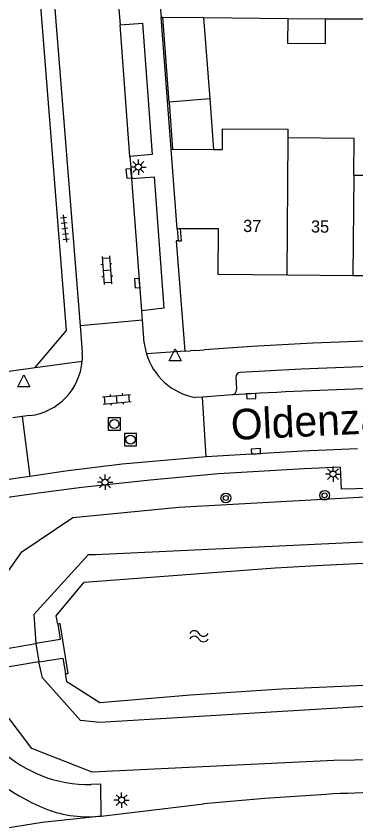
# Model space of a CAD drawing. Extents: x 125000 to 129004, y 397500 to 399008.
# Drawn here: x 127505.1 to 127532.9, y 398697.1 to 398763 of the extents above; entities that cross this region are included whole.
import ezdxf

# ---------------------------------------------------------------- set-up
doc = ezdxf.new("R2010")
doc.units = 0
for name, color, linetype in [('gg-afsc-muur', 7, 'Continuous'), ('gg-anno-huisnummerreeks BGT', 7, 'Continuous'), ('gg-anno-openbare ruimte label', 7, 'Continuous'), ('gg-bbg-bijgebouw', 7, 'Continuous'), ('gg-bbg-gedigitaliseerde bebouwing', 7, 'Continuous'), ('gg-bbg-gedigitaliseerde bijgebouw', 7, 'Continuous'), ('gg-bbg-hoofdgebouw', 7, 'Continuous'), ('gg-bbg-luifel en loopbrug', 7, 'Continuous'), ('gg-bbg-tussenscheiding', 7, 'Continuous'), ('gg-knt-BGT kruinlijn', 7, 'Continuous'), ('gg-knt-verharding', 7, 'Continuous'), ('gg-knt-verharding nz', 7, 'Continuous'), ('gg-kntw-beschoeiing', 7, 'Continuous'), ('gg-kwrk-duiker nz vlak', 7, 'Continuous'), ('gg-kwrk-uitstroombak niveau min 01', 7, 'Continuous'), ('gt-grn-groengrens', 7, 'Continuous'), ('gt-grn-weggrens', 7, 'Continuous'), ('gt-symb-boom', 7, 'Continuous'), ('gt-symb-klinker verharding', 7, 'Continuous'), ('gt-symb-kolk', 7, 'Continuous'), ('gt-symb-lichtmast', 7, 'Continuous'), ('gt-symb-rioolschacht', 7, 'Continuous'), ('gt-symb-tegel verharding', 7, 'Continuous'), ('gt-symb-waterafsluiter', 7, 'Continuous'), ('gt-symb-watersymbool', 7, 'Continuous')]:
    doc.layers.add(name, color=color, linetype=linetype)

# ---------------------------------------------------------------- blocks, each defined once
blk = doc.blocks.new('gt0-KOLK')
at = {"layer": 'gt-symb-kolk'}
blk.add_lwpolyline([(0, 0), (0.375, 0), (0.375, 0.4), (-0.375, 0.4), (-0.375, 0), (0, 0)], dxfattribs=at)
blk = doc.blocks.new('gt0-WA')
at = {"layer": 'gt-symb-watersymbool'}
for centre, start, end in [((-0.323, 0.022), 28.07249, 151.92751), ((0.427, 0.422), 208.07248, 331.92751), ((-0.323, -0.428), 28.07249, 151.92751), ((0.427, -0.028), 208.07248, 331.92751)]:
    blk.add_arc(centre, 0.425, start, end, dxfattribs=at)
blk = doc.blocks.new('gt0-BOOM')
at = {"layer": 'gt-symb-boom'}
for radius in [0.4, 0.2]:
    blk.add_circle((0, 0), radius, dxfattribs=at)
blk = doc.blocks.new('gt0-LMAST')
at = {"layer": 'gt-symb-lichtmast'}
for p, q in [((-0.182, 0.173), (-0.447, 0.438)), ((-0.005, 0.246), (-0.005, 0.621)), ((0.172, 0.173), (0.437, 0.438)), ((-0.255, -0.004), (-0.63, -0.004)), ((-0.182, -0.181), (-0.447, -0.446)), ((-0.005, -0.254), (-0.005, -0.629)), ((0.437, -0.446), (0.172, -0.181)), ((0.245, -0.004), (0.62, -0.004))]:
    blk.add_line(p, q, dxfattribs=at)
blk.add_circle((-0.005, -0.004), 0.25, dxfattribs=at)
blk = doc.blocks.new('gt0-TEG1')
at = {"layer": 'gt-symb-tegel verharding'}
for p, q in [((-1.125, 0), (1.125, 0)), ((-0.9, -0.25), (-0.9, 0.25)), ((-0.45, -0.25), (-0.45, 0.25)), ((0, -0.25), (0, 0.25)), ((0.45, -0.25), (0.45, 0.25)), ((0.9, -0.25), (0.9, 0.25))]:
    blk.add_line(p, q, dxfattribs=at)
blk = doc.blocks.new('gt0-KL1')
at = {"layer": 'gt-symb-klinker verharding'}
for p, q in [((-1.15, 0.3), (1.15, 0.3)), ((-1, -0.3), (-1, 0.3)), ((-0.5, 0.3), (-0.5, 0.45)), ((0, -0.3), (0, 0.3)), ((0.5, 0.3), (0.5, 0.45)), ((1, -0.3), (1, 0.3)), ((-1.15, -0.3), (1.15, -0.3)), ((-0.5, -0.45), (-0.5, -0.3)), ((0.5, -0.45), (0.5, -0.3))]:
    blk.add_line(p, q, dxfattribs=at)
blk = doc.blocks.new('gt0-RS')
at = {"layer": 'gt-symb-rioolschacht'}
blk.add_lwpolyline([(-0.5, -0.5), (0.5, -0.5), (0.5, 0.5), (-0.5, 0.5)], close=True, dxfattribs=at)
blk.add_circle((0, 0), 0.375, dxfattribs=at)
blk = doc.blocks.new('gt0-WAFSL')
at = {"layer": 'gt-symb-waterafsluiter'}
for p, q in [((-0.5, -0.333), (0, 0.667)), ((0, 0.667), (0.5, -0.333)), ((0.5, -0.333), (-0.5, -0.333))]:
    blk.add_line(p, q, dxfattribs=at)

msp = doc.modelspace()

# ---------------------------------------------------------------- linework, layer by layer
at = {"layer": 'gg-afsc-muur'}
for p, q in [((127516.927, 398762.902), (127517.052, 398762.901)), ((127517.738, 398752.091), (127516.927, 398762.902)), ((127520.397, 398762.866), (127527.313, 398762.794)), ((127530.351, 398762.767), (127535.036, 398762.759)), ((127518.238, 398745.567), (127518.31, 398744.6))]:
    msp.add_line(p, q, dxfattribs=at)
msp.add_lwpolyline([(127518.31, 398744.6), (127518.58, 398744.596), (127518.508, 398745.568)], dxfattribs=at)
at = {"layer": 'gg-bbg-bijgebouw'}
msp.add_line((127527.313, 398762.794), (127530.351, 398762.767), dxfattribs=at)
msp.add_lwpolyline([(127530.351, 398762.767), (127530.333, 398760.718), (127527.294, 398760.745), (127527.313, 398762.794)], dxfattribs=at)
at = {"layer": 'gg-bbg-gedigitaliseerde bebouwing'}
msp.add_line((127532.691, 398749.978), (127538.091, 398749.935), dxfattribs=at)
for points in [[(127521.938, 398752.064), (127521.949, 398753.77), (127527.3, 398753.735), (127527.295, 398753.021)], [(127532.691, 398749.978), (127532.715, 398752.978), (127527.295, 398753.021)]]:
    msp.add_lwpolyline(points, dxfattribs=at)
at = {"layer": 'gg-bbg-gedigitaliseerde bijgebouw'}
for p, q in [((127520.898, 398756.199), (127517.573, 398755.949)), ((127520.898, 398756.199), (127521.207, 398752.069)), ((127517.573, 398755.949), (127517.862, 398752.09))]:
    msp.add_line(p, q, dxfattribs=at)
at = {"layer": 'gg-bbg-hoofdgebouw'}
for p, q in [((127517.738, 398752.091), (127517.862, 398752.09)), ((127518.238, 398745.567), (127517.738, 398752.091)), ((127521.207, 398752.069), (127521.938, 398752.064)), ((127518.508, 398745.568), (127518.238, 398745.567)), ((127532.618, 398741.745), (127527.199, 398741.79)), ((127538.018, 398741.699), (127532.618, 398741.745))]:
    msp.add_line(p, q, dxfattribs=at)
msp.add_lwpolyline([(127527.199, 398741.79), (127521.599, 398741.837), (127521.616, 398745.585), (127518.508, 398745.568)], dxfattribs=at)
at = {"layer": 'gg-bbg-luifel en loopbrug'}
for p, q in [((127517.052, 398762.901), (127520.397, 398762.866)), ((127517.573, 398755.949), (127517.052, 398762.901)), ((127520.397, 398762.866), (127520.898, 398756.199))]:
    msp.add_line(p, q, dxfattribs=at)
at = {"layer": 'gg-bbg-tussenscheiding'}
for p, q in [((127527.295, 398753.021), (127527.199, 398741.79)), ((127517.862, 398752.09), (127521.207, 398752.069)), ((127532.691, 398749.978), (127532.618, 398741.745))]:
    msp.add_line(p, q, dxfattribs=at)
at = {"layer": 'gg-knt-BGT kruinlijn'}
msp.add_lwpolyline([(127657.384, 398690.464), (127654.334, 398686.391), (127649.505, 398684.8), (127611.968, 398693.952), (127596.563, 398697.599), (127581.29, 398699.792), (127568.049, 398701.319), (127549.612, 398702.396), (127531.053, 398702.087), (127511.269, 398701.131), (127506.344, 398703.065), (127503.618, 398706.656), (127502.243, 398710.983), (127502.204, 398711.88), (127502.94, 398715.505), (127505.537, 398719.155), (127509.691, 398721.963), (127518.37, 398722.816), (127538.025, 398723.901), (127556.681, 398724.203), (127572.874, 398722.785), (127587.941, 398721.056), (127606.218, 398717.463), (127631.847, 398711.251)], dxfattribs=at)
at = {"layer": 'gg-knt-verharding'}
for p, q in [((127513.174, 398767.101), (127513.562, 398762.265)), ((127514.354, 398751.507), (127514.515, 398749.69)), ((127515.403, 398738.111), (127515.348, 398738.861)), ((127515.403, 398738.111), (127510.3, 398737.644)), ((127515.54, 398736.249), (127515.403, 398738.111)), ((127510.3, 398737.644), (127510.473, 398735.495)), ((127518.871, 398735.585), (127519.332, 398735.613)), ((127519.704, 398735.639), (127519.332, 398735.613)), ((127519.704, 398735.639), (127520.483, 398735.693)), ((127523.029, 398733.446), (127523.088, 398732.437)), ((127520.296, 398731.818), (127519.7, 398731.785)), ((127522.75, 398732.008), (127520.296, 398731.818)), ((127520.609, 398726.925), (127520.296, 398731.818)), ((127505.56, 398730.222), (127504.782, 398730.127)), ((127506.184, 398730.299), (127505.56, 398730.222)), ((127505.56, 398730.222), (127506.175, 398725.333)), ((127506.175, 398725.333), (127501.314, 398724.634)), ((127512.008, 398697.548), (127520.427, 398698.54)), ((127511.791, 398697.525), (127512.008, 398697.548))]:
    msp.add_line(p, q, dxfattribs=at)
for points in [[(127509.378, 398812.421), (127507.706, 398772.029), (127507.724, 398770.017), (127507.858, 398768.008), (127510.3, 398737.644)], [(127506.609, 398734.227), (127509.189, 398737.272), (127506.93, 398765.54)], [(127513.562, 398762.265), (127515.389, 398762.395), (127516.179, 398751.647), (127514.354, 398751.507)], [(127514.515, 398749.69), (127516.346, 398749.822), (127517.153, 398739.078), (127515.348, 398738.861)], [(127518.31, 398744.6), (127518.15, 398744.592), (127518.871, 398735.585)], [(127575.188, 398735.297), (127559.442, 398736.222), (127554.428, 398736.411), (127544.392, 398736.541), (127539.371, 398736.52), (127534.352, 398736.413), (127529.336, 398736.226), (127524.332, 398735.959), (127520.483, 398735.693)], [(127556.796, 398732.452), (127556.833, 398734.266), (127549.432, 398734.42), (127542.401, 398734.465), (127535.404, 398734.368), (127528.374, 398734.099)], [(127477.983, 398729.14), (127484.778, 398730.616), (127488.747, 398731.39), (127492.726, 398732.108), (127501.353, 398733.497), (127506.609, 398734.227)], [(127528.374, 398734.099), (127525.883, 398733.951), (127523.395, 398733.837)], [(127533.003, 398727.576), (127528.492, 398727.39), (127520.609, 398726.925)], [(127520.609, 398726.925), (127513.734, 398726.318), (127509.086, 398725.752), (127506.175, 398725.333)], [(127557.1, 398726.068), (127557.025, 398724.28), (127545.18, 398724.514), (127541.159, 398724.502), (127531.681, 398724.296), (127531.611, 398726.075), (127528.616, 398725.952), (127521.604, 398725.542), (127516.013, 398725.022), (127510.432, 398724.408), (127506.89, 398723.967), (127503.357, 398723.463)], [(127512.008, 398697.548), (127512.002, 398700.158), (127511.211, 398700.129)], [(127530.408, 398699.322), (127525.413, 398698.988), (127520.427, 398698.54)], [(127483.11, 398692.358), (127491.78, 398694.287), (127499.694, 398695.844), (127507.198, 398697.043), (127511.791, 398697.525)]]:
    msp.add_lwpolyline(points, dxfattribs=at)
for centre, radius, start, end in [((127520.604, 398736.818), 5.096, 186.40642, 196.53807), ((127505.518, 398735.176), 4.965, 355.22466, 3.67956), ((127520.632, 398736.824), 5.124, 196.51496, 259.52493), ((127505.565, 398735.178), 4.918, 277.22709, 355.15716), ((127523.422, 398733.444), 0.393, 94.00282, 179.7802), ((127522.696, 398732.398), 0.394, 277.90511, 5.62724), ((127510.979, 398710.626), 10.5, 183.16647, 271.2688), ((127514.716, 398715.287), 18.628, 219.86511, 246.2712), ((127543.724, 398433.629), 266.027, 88.77814, 92.8692), ((127510.949, 398707.184), 9.695, 247.38237, 274.98404)]:
    msp.add_arc(centre, radius, start, end, dxfattribs=at)
at = {"layer": 'gg-knt-verharding nz'}
for p, q in [((127514.354, 398751.507), (127513.562, 398762.265)), ((127515.348, 398738.861), (127514.515, 398749.69)), ((127524.288, 398732.091), (127522.75, 398732.008))]:
    msp.add_line(p, q, dxfattribs=at)
msp.add_arc((127551.114, 398235.82), 496.996, 91.80107, 93.09416, dxfattribs=at)
at = {"layer": 'gg-kntw-beschoeiing'}
for points in [[(127508.477, 398713.239), (127508.331, 398713.925), (127510.622, 398716.67), (127526.25, 398717.843), (127530.15, 398718.073), (127534.053, 398718.25), (127537.958, 398718.374), (127541.865, 398718.444), (127545.839, 398718.464), (127549.812, 398718.434), (127553.785, 398718.345), (127557.756, 398718.186), (127561.765, 398717.953), (127565.769, 398717.645), (127573.764, 398716.884), (127581.533, 398715.997)], [(127582.992, 398705.749), (127579.029, 398706.271), (127575.06, 398706.742), (127571.048, 398707.167), (127567.031, 398707.54), (127563.009, 398707.855), (127558.983, 398708.104), (127554.947, 398708.288), (127550.908, 398708.406), (127546.868, 398708.465), (127542.828, 398708.469), (127538.814, 398708.413), (127534.801, 398708.291), (127526.78, 398707.92), (127519.335, 398707.442), (127511.9, 398706.818), (127509.198, 398708.539), (127509.108, 398709.207)]]:
    msp.add_lwpolyline(points, dxfattribs=at)
at = {"layer": 'gg-kwrk-duiker nz vlak'}
for p, q in [((127483.966, 398707.749), (127506.669, 398711.653)), ((127506.908, 398710.166), (127484.272, 398706.279))]:
    msp.add_line(p, q, dxfattribs=at)
at = {"layer": 'gg-kwrk-uitstroombak niveau min 01'}
msp.add_line((127506.669, 398711.653), (127506.908, 398710.166), dxfattribs=at)
for points in [[(127508.477, 398713.239), (127508.655, 398711.986), (127506.669, 398711.653)], [(127509.108, 398709.207), (127509.318, 398709.217), (127508.659, 398713.291), (127508.477, 398713.239)], [(127506.908, 398710.166), (127508.884, 398710.457), (127509.108, 398709.207)]]:
    msp.add_lwpolyline(points, dxfattribs=at)
at = {"layer": 'gt-grn-groengrens'}
for points in [[(127654.562, 398695.228), (127654.973, 398696.622), (127651.433, 398702.07), (127612.557, 398712.316), (127591.209, 398716.483), (127571.424, 398718.74), (127561.531, 398719.609), (127537.581, 398720.13), (127511.547, 398718.914), (127510.962, 398718.925), (127506.505, 398714.044), (127506.669, 398711.653)], [(127654.319, 398693.814), (127653.689, 398690.957), (127649.35, 398689.047), (127638.59, 398691.825), (127608.738, 398698.945), (127591.036, 398703.112), (127583.052, 398704.154), (127561.358, 398706.238), (127551.812, 398706.412), (127534.977, 398706.585), (127511.894, 398705.196), (127510.332, 398705.37), (127507.208, 398708.843), (127506.908, 398710.166)]]:
    msp.add_lwpolyline(points, dxfattribs=at)
at = {"layer": 'gt-grn-weggrens'}
for p, q in [((127516.793, 398764.269), (127516.927, 398762.902)), ((127518.871, 398735.585), (127515.719, 398735.367)), ((127506.609, 398734.227), (127510.466, 398734.763))]:
    msp.add_line(p, q, dxfattribs=at)

# ---------------------------------------------------------------- block references
at = {"layer": 'gt-symb-boom'}
for p in [(127522.22, 398723.561), (127530.297, 398723.779)]:
    msp.add_blockref('gt0-BOOM', p, dxfattribs=at)
at = {"layer": 'gt-symb-klinker verharding'}
for p, rotation in [((127512.478, 398742.2), -85.58371655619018), ((127513.307, 398731.637), 5.220361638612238)]:
    msp.add_blockref('gt0-KL1', p, dxfattribs=dict(at, rotation=rotation))
at = {"layer": 'gt-symb-kolk'}
for p, rotation in [((127514.481, 398750.121), 95.27740608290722), ((127515.164, 398741.154), 94.58762565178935), ((127524.288, 398732.091), -176.90790191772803), ((127524.692, 398727.182), 3.3832876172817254)]:
    msp.add_blockref('gt0-KOLK', p, dxfattribs=dict(at, rotation=rotation))
at = {"layer": 'gt-symb-lichtmast'}
for p in [(127515.065, 398750.636), (127530.991, 398725.521), (127512.338, 398724.85), (127513.694, 398698.856)]:
    msp.add_blockref('gt0-LMAST', p, dxfattribs=at)
at = {"layer": 'gt-symb-rioolschacht'}
for p in [(127513.102, 398729.615), (127514.415, 398728.328)]:
    msp.add_blockref('gt0-RS', p, dxfattribs=at)
at = {"layer": 'gt-symb-tegel verharding', "rotation": -83.22321716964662}
msp.add_blockref('gt0-TEG1', (127509.043, 398745.618), dxfattribs=at)
at = {"layer": 'gt-symb-waterafsluiter'}
for p in [(127518.07, 398735.107), (127505.689, 398732.98)]:
    msp.add_blockref('gt0-WAFSL', p, dxfattribs=at)
at = {"layer": 'gt-symb-watersymbool'}
msp.add_blockref('gt0-WA', (127519.961, 398712.254), dxfattribs=at)

# ---------------------------------------------------------------- texts
at = {"layer": 'gg-anno-huisnummerreeks BGT'}
for s, p in [('37', (127523.63, 398745.321)), ('35', (127529.179, 398745.274))]:
    msp.add_text(s, height=1, rotation=359.5, dxfattribs=at).set_placement(p)
at = {"layer": 'gg-anno-openbare ruimte label'}
msp.add_text('Oldenzaalsingel', height=2.5, rotation=2.7, dxfattribs=at).set_placement((127522.687, 398728.304))

doc.saveas('drawing.dxf')
